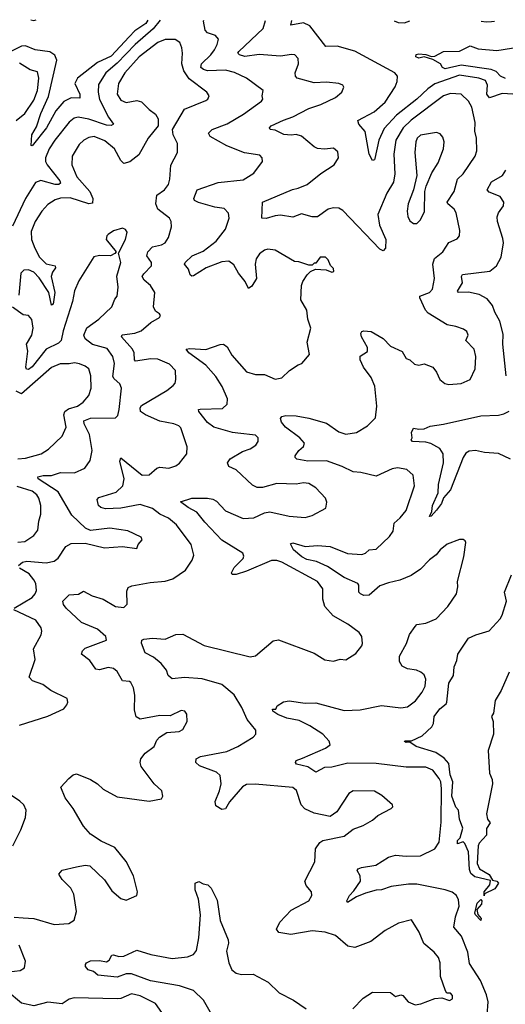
# Model space of a CAD drawing. Extents: x 1954678 to 2060275, y 904822 to 1016299.
# Tile 464 of 467: x 2047796 to 2050533, y 1010711 to 1016264. Entities that reach past the tile are written whole.
import ezdxf

# ---------------------------------------------------------------- set-up
doc = ezdxf.new("R2010")
doc.units = 0

msp = doc.modelspace()

# ---------------------------------------------------------------- linework, layer by layer
at = {"layer": '0CON20XD'}
for points in [[(2048518.6, 1016262.1), (2048507.1, 1016242.9), (2048445, 1016201.8), (2048411.9, 1016168.1), (2048311.7, 1016058.3), (2048235, 1016022.2), (2048121.1, 1015935), (2048106.1, 1015905), (2048133.8, 1015845), (2048135, 1015822), (2048085, 1015824.1), (2048045, 1015802), (2048000.1, 1015749.9), (2047946.6, 1015655), (2047865, 1015552.5), (2047860, 1015555), (2047864.8, 1015615.2), (2047890.7, 1015659.3), (2047915.3, 1015735), (2047958.4, 1015831.6), (2048004.2, 1016035), (2047993.6, 1016063.6), (2047965, 1016082.5), (2047882.5, 1016095), (2047827.6, 1016117.6), (2047805.6, 1016115.6), (2047712.5, 1016067.5)], [(2048587.1, 1016261.9), (2048547.6, 1016212.4), (2048447.4, 1016125), (2048345, 1016019.2), (2048281.8, 1015965), (2048240.6, 1015899.4), (2048237.6, 1015855), (2048244.8, 1015814.8), (2048295.3, 1015715), (2048324.2, 1015675), (2048312.1, 1015667.9), (2048285, 1015668.9), (2048185, 1015703.6), (2048125.3, 1015714.7), (2048101.8, 1015708.2), (2048075, 1015686.2), (2047993.2, 1015585), (2047961.9, 1015535), (2047941.9, 1015485), (2047941.8, 1015465), (2047950, 1015445), (2048021.5, 1015355), (2048025, 1015341.2), (2048016.1, 1015333.9), (2047995, 1015334.4), (2047915, 1015356.8), (2047885, 1015346.5), (2047828.1, 1015255), (2047755, 1015100)], [(2047858.6, 1016264.1), (2047875, 1016260), (2047888.9, 1016264)], [(2049122.1, 1011952.1), (2049075, 1011950.6), (2049051.9, 1011938.1), (2048978, 1011852), (2048955, 1011812.5), (2048935, 1011810), (2048900.6, 1011830.6), (2048897.5, 1011855), (2048922.2, 1011915), (2048931.6, 1011955), (2048925, 1012002), (2048905, 1012020), (2048808.6, 1012055), (2048789.2, 1012075), (2048791.2, 1012095), (2048815, 1012108.1), (2048962.9, 1012137.1), (2049025.9, 1012164.1), (2049112.5, 1012217.5), (2049126, 1012235), (2049127.6, 1012257.6), (2049077.8, 1012317.7), (2049047.6, 1012385), (2049005, 1012455.4), (2048935, 1012514), (2048825, 1012547.2), (2048725, 1012554.6), (2048655.8, 1012545.8), (2048633.1, 1012565), (2048623.3, 1012595), (2048593.2, 1012633.2), (2048549.3, 1012669.3), (2048502.5, 1012692.5), (2048481.4, 1012748.6), (2048484, 1012765), (2048495, 1012770), (2048545, 1012776.4), (2048615, 1012771.1), (2048675, 1012797.5), (2048715, 1012799.2), (2048834.7, 1012734.7), (2049095, 1012670.6), (2049125, 1012675.7), (2049225, 1012761.4), (2049255, 1012767.1), (2049455, 1012690.8), (2049515, 1012654), (2049563.9, 1012646.1), (2049602.3, 1012657.7), (2049635, 1012654.2), (2049689.7, 1012690.3), (2049725, 1012733.3), (2049728, 1012745), (2049723.8, 1012785), (2049708.7, 1012808.7), (2049646.2, 1012855), (2049562, 1012902), (2049515.7, 1012955), (2049504.4, 1012995), (2049504.4, 1013055), (2049474.4, 1013095), (2049272.9, 1013205), (2049245, 1013214.7), (2049215, 1013214.2), (2049075, 1013153.2), (2049015, 1013134.5), (2048993.3, 1013135), (2048989.2, 1013145), (2049004.4, 1013175), (2049055.6, 1013225), (2049059.1, 1013239.1), (2049052.9, 1013255), (2048935, 1013328.5), (2048839.4, 1013429.4), (2048795, 1013485.6), (2048745, 1013512.5), (2048702.5, 1013545), (2048765, 1013565.5), (2048854.7, 1013564.7), (2048885, 1013559.5), (2048905, 1013548.7), (2048955, 1013493.9), (2049055, 1013451.5), (2049115, 1013455.5), (2049175, 1013482.2), (2049205, 1013487.8), (2049315, 1013464.4), (2049405, 1013457.1), (2049445, 1013467.1), (2049520.7, 1013509.3), (2049526.4, 1013543.6), (2049518.8, 1013565), (2049465, 1013624.2), (2049425, 1013648.9), (2049395, 1013651.9), (2049355, 1013644.3), (2049245, 1013647.8), (2049165, 1013626.5), (2049135, 1013626.4), (2049108.7, 1013638.7), (2049015, 1013724.4), (2048975, 1013744), (2048967.1, 1013765), (2048982.9, 1013787.1), (2049051.2, 1013828.8), (2049095, 1013844.4), (2049126, 1013865), (2049140.8, 1013885), (2049140, 1013905), (2049125, 1013920), (2049025, 1013932.3), (2048995, 1013935.3), (2048890, 1013965), (2048855, 1013991.5), (2048806.2, 1014055), (2048803.8, 1014065), (2048813.1, 1014066.9), (2048938.5, 1014071.5), (2048964.4, 1014095), (2048966.4, 1014125), (2048936.1, 1014195), (2048901.4, 1014251.4), (2048845.7, 1014315.7), (2048748.9, 1014385), (2048733.3, 1014405), (2048755, 1014410), (2048845, 1014403.2), (2048925, 1014432.9), (2048945, 1014434), (2048965, 1014418.8), (2048991.4, 1014371.4), (2049075, 1014278.9), (2049125, 1014262.1), (2049175, 1014262.5), (2049235, 1014236), (2049273.3, 1014245), (2049316.2, 1014285), (2049365, 1014318), (2049386.7, 1014325), (2049430, 1014375), (2049415.8, 1014445), (2049437.1, 1014525), (2049419.4, 1014575), (2049413.3, 1014625), (2049380, 1014685), (2049384.2, 1014765.8), (2049391.7, 1014788.3), (2049415.8, 1014824.2), (2049435, 1014843.3), (2049463, 1014857), (2049523, 1014853), (2049555, 1014840), (2049566, 1014844), (2049565, 1014860), (2049547.5, 1014877.5), (2049535, 1014910), (2049520, 1014925), (2049490, 1014925), (2049465, 1014890), (2049455, 1014890), (2049445, 1014880), (2049425, 1014880), (2049369.2, 1014899.2), (2049345, 1014901.2), (2049235, 1014964.2), (2049195, 1014969.2), (2049175, 1014964.3), (2049147, 1014943), (2049127.8, 1014915), (2049123.6, 1014885), (2049130, 1014805), (2049105, 1014760.8), (2049085, 1014748.8), (2049066.7, 1014786.7), (2049028.2, 1014835), (2049001.9, 1014881.9), (2048975, 1014901.5), (2048935, 1014897.8), (2048845.8, 1014865), (2048775, 1014819.5), (2048765, 1014817.5), (2048755.6, 1014825.6), (2048747.9, 1014857.9), (2048724, 1014885), (2048729.2, 1014895), (2048767.7, 1014932.3), (2048830.6, 1014959.4), (2048902.7, 1015015), (2048955, 1015082), (2048976.5, 1015145), (2048972.2, 1015172.2), (2048949.1, 1015199.1), (2048895, 1015206.7), (2048802.8, 1015232.7), (2048780.8, 1015245), (2048777.1, 1015255), (2048796.2, 1015303.8), (2048915, 1015346.8), (2049055, 1015361.1), (2049115, 1015399.2), (2049163.8, 1015465), (2049162, 1015485), (2049149.1, 1015499.1), (2049063.1, 1015513.1), (2048963.3, 1015553.3), (2048868.6, 1015605), (2048860, 1015625), (2048880, 1015645), (2048965, 1015676.8), (2049057.9, 1015732.1), (2049158.8, 1015805), (2049166, 1015815), (2049162, 1015835), (2049168, 1015865), (2049074, 1015935), (2049006.8, 1015966.8), (2048955, 1015979.3), (2048855, 1015974.8), (2048832.4, 1015982.4), (2048817.3, 1015995), (2048821.2, 1016015), (2048872.2, 1016065), (2048894.1, 1016095), (2048909.5, 1016125), (2048916, 1016155), (2048900, 1016175), (2048855, 1016189.1), (2048841.6, 1016205), (2048831.7, 1016255), (2048832.9, 1016261.2)], [(2049951.7, 1012618.3), (2049936.2, 1012645), (2049936.9, 1012675), (2049975.6, 1012745), (2049993.6, 1012796.4), (2050025, 1012842), (2050035, 1012852.5), (2050085, 1012860.6), (2050142.5, 1012885), (2050208.6, 1012955), (2050258.6, 1013025), (2050265.7, 1013065), (2050263.1, 1013095), (2050298.6, 1013235), (2050310, 1013315), (2050306.7, 1013325), (2050295, 1013332.5), (2050275, 1013333.3), (2050204.5, 1013305.5), (2050166.2, 1013275), (2050143.8, 1013245), (2050105, 1013217.1), (2050055.3, 1013164.7), (2050001.5, 1013128.5), (2049937.8, 1013102.2), (2049875, 1013088.9), (2049825, 1013070.7), (2049765, 1013018), (2049735, 1013017.3), (2049717.1, 1013025), (2049708.1, 1013035), (2049707.9, 1013075), (2049701.9, 1013085), (2049625, 1013118.9), (2049530.4, 1013180.4), (2049468.8, 1013208.8), (2049415, 1013219.8), (2049386.5, 1013235), (2049340, 1013275), (2049322.1, 1013307.9), (2049335, 1013312.9), (2049405, 1013292), (2049475, 1013299.4), (2049545, 1013293.5), (2049644.3, 1013254.3), (2049725, 1013248.2), (2049744.2, 1013255), (2049765.4, 1013274.6), (2049805, 1013277.8), (2049881.1, 1013348.9), (2049901.1, 1013378.9), (2049906.2, 1013425), (2049941.1, 1013455), (2049973.6, 1013495), (2050021.1, 1013635), (2050012.9, 1013695), (2049977.4, 1013727.4), (2049925, 1013737.1), (2049895, 1013731.8), (2049805, 1013689.2), (2049719.3, 1013710.7), (2049675, 1013713.5), (2049612.9, 1013745), (2049525, 1013775.2), (2049420, 1013775), (2049358, 1013785), (2049348.6, 1013795), (2049349.4, 1013805), (2049369.4, 1013835), (2049395, 1013856), (2049401.1, 1013875), (2049375.7, 1013905), (2049293.3, 1013965), (2049271.4, 1013995), (2049266.2, 1014015), (2049274.1, 1014025.9), (2049295, 1014031.2), (2049355, 1014029.2), (2049425, 1014017.3), (2049525, 1013988.8), (2049595, 1013938.8), (2049635, 1013926), (2049695, 1013935.5), (2049756.6, 1013973.4), (2049801.3, 1014018.7), (2049809.5, 1014085), (2049797.6, 1014197.6), (2049776.9, 1014246.9), (2049733.8, 1014303.8), (2049714.4, 1014345.6), (2049715, 1014366.2), (2049757, 1014393), (2049756.9, 1014415), (2049723.3, 1014475), (2049719.2, 1014495), (2049724.4, 1014505.6), (2049735, 1014509.2), (2049777.5, 1014505), (2049845, 1014465.6), (2049885, 1014423.3), (2049952.5, 1014392.5), (2049973.3, 1014353.3), (2049995, 1014346), (2050021.7, 1014321.7), (2050045, 1014316), (2050075, 1014323.1), (2050125, 1014304), (2050145, 1014276.2), (2050163.9, 1014233.9), (2050192.1, 1014212.1), (2050215, 1014207.1), (2050285, 1014212.9), (2050335.5, 1014234.5), (2050362.9, 1014295), (2050367.5, 1014365), (2050358.5, 1014405), (2050310, 1014455), (2050324.2, 1014485), (2050315.8, 1014505), (2050298.2, 1014518.2), (2050255, 1014534.3), (2050205, 1014542.2), (2050098.9, 1014608.9), (2050083.8, 1014625), (2050050.8, 1014695), (2050051.2, 1014705), (2050105.3, 1014724.7), (2050123.3, 1014745), (2050134.6, 1014805), (2050125.3, 1014885.3), (2050133.4, 1014916.6), (2050181.1, 1014955), (2050215, 1015007.1), (2050261.2, 1015028.8), (2050275.8, 1015045), (2050276.9, 1015075), (2050256.4, 1015175), (2050244.4, 1015195), (2050209.1, 1015225), (2050206.2, 1015235), (2050244.7, 1015295), (2050262.9, 1015365), (2050296.2, 1015395), (2050362.9, 1015495), (2050373.5, 1015525), (2050370, 1015595), (2050360.8, 1015635), (2050364.1, 1015685), (2050345, 1015770), (2050326.5, 1015805), (2050285, 1015844.5), (2050225, 1015848.1), (2050184.5, 1015835), (2050003.1, 1015696.9), (2049958.1, 1015655), (2049916.3, 1015585), (2049904.1, 1015505), (2049910, 1015395), (2049902.8, 1015347.2), (2049865.3, 1015285), (2049814.6, 1015165), (2049824.7, 1015104.7), (2049859.5, 1015025), (2049856.9, 1014975), (2049845, 1014961.2), (2049825, 1014969.2), (2049617.8, 1015187.8), (2049595, 1015200.9), (2049565, 1015203.6), (2049535, 1015196.2), (2049475, 1015151.8), (2049445, 1015152.2), (2049385, 1015168.5), (2049335, 1015150.5), (2049265, 1015160.8), (2049235, 1015158.2), (2049185, 1015142.5), (2049160, 1015145), (2049163.8, 1015235), (2049333.7, 1015306.3), (2049365.9, 1015314.1), (2049416.5, 1015335), (2049493.3, 1015396.7), (2049568.6, 1015445), (2049592.9, 1015485), (2049589.1, 1015519.1), (2049565, 1015539.4), (2049513.2, 1015533.2), (2049475, 1015537.8), (2049455, 1015547.8), (2049385, 1015607.5), (2049355, 1015616.9), (2049325, 1015612.3), (2049285, 1015617.3), (2049235, 1015640.9), (2049207.5, 1015645), (2049204.2, 1015655), (2049214, 1015665), (2049282.6, 1015697.4), (2049335, 1015715.4), (2049425, 1015762.9), (2049494, 1015786), (2049575, 1015825.8), (2049611.2, 1015855), (2049623.6, 1015883.6), (2049617.5, 1015895), (2049594.2, 1015904.2), (2049525, 1015912.2), (2049455, 1015908.7), (2049359.2, 1015935), (2049350, 1015945), (2049348.2, 1015965), (2049367.3, 1016015), (2049365.5, 1016045), (2049346.4, 1016066.4), (2049326.9, 1016066.9), (2049265, 1016057.9), (2049145, 1016067.1), (2049065, 1016057.2), (2049034.2, 1016065), (2049025.6, 1016075), (2049030, 1016085), (2049168.5, 1016215), (2049180.4, 1016260.1)], [(2050575, 1015843.6), (2050515, 1015848.7), (2050443.5, 1015823.5), (2050429.5, 1015845), (2050432.5, 1015895), (2050421, 1015921), (2050384.8, 1015934.8), (2050275, 1015950.4), (2050135, 1015902.4), (2050097.2, 1015875), (2050034.7, 1015815.3), (2049919, 1015725), (2049849.7, 1015650.3), (2049820.8, 1015585), (2049798.3, 1015481.7), (2049795, 1015473.3), (2049785, 1015470), (2049765.5, 1015505), (2049744, 1015634), (2049708.2, 1015675), (2049702, 1015695), (2049794.4, 1015745), (2049855, 1015799.2), (2049912.5, 1015885), (2049923.8, 1015915), (2049925, 1015946), (2049910.5, 1015965), (2049685, 1016086.7), (2049585, 1016115.6), (2049522.2, 1016112.2), (2049430.3, 1016230.3), (2049395, 1016245.8), (2049323.5, 1016233.5), (2049330.5, 1016259.7)], [(2049906.4, 1016257.9), (2049928.8, 1016248.8), (2049963.9, 1016246.1), (2049995.1, 1016257.7)], [(2050396.6, 1016256.4), (2050425, 1016252.3), (2050455, 1016254.4), (2050471.9, 1016256.2)], [(2047765, 1011202.9), (2047815, 1011197.9), (2047875, 1011194.6), (2047989.1, 1011160.9), (2048072.9, 1011167.1), (2048103.3, 1011185), (2048115.9, 1011234.1), (2048101.3, 1011331.3), (2048084.3, 1011365), (2048035.8, 1011415), (2048016.2, 1011445), (2048035, 1011467.5), (2048115, 1011486.7), (2048165, 1011495.7), (2048191.4, 1011491.4), (2048272.8, 1011412.8), (2048315, 1011350), (2048365, 1011306.7), (2048395, 1011297.5), (2048456.7, 1011325), (2048458.8, 1011345), (2048437.5, 1011435), (2048396.3, 1011516.3), (2048332.5, 1011595), (2048255, 1011630.6), (2048195, 1011671.1), (2048154.4, 1011715), (2048096.1, 1011816.1), (2048051.4, 1011875), (2048026.7, 1011935), (2048073.3, 1011985), (2048097.5, 1012005), (2048115, 1012011.2), (2048195, 1011978.6), (2048234, 1011955), (2048266.2, 1011925), (2048345, 1011881.9), (2048525, 1011856.7), (2048595, 1011870), (2048602.5, 1011885), (2048596.7, 1011915), (2048553.3, 1011955), (2048481.2, 1012051.2), (2048475.5, 1012075), (2048479.1, 1012095), (2048503.4, 1012126.6), (2048552.9, 1012165), (2048568.5, 1012201.5), (2048583.1, 1012216.9), (2048625, 1012243.1), (2048695, 1012249.2), (2048715, 1012260), (2048740, 1012305), (2048737.3, 1012347.3), (2048726.7, 1012365), (2048705, 1012367.5), (2048643, 1012337), (2048585, 1012340), (2048475, 1012319.6), (2048453, 1012333), (2048441.9, 1012371.9), (2048444.6, 1012455), (2048436.7, 1012495), (2048422.5, 1012525), (2048415, 1012531.4), (2048375, 1012534.5), (2048345, 1012588.1), (2048325, 1012605.4), (2048295, 1012610.4), (2048245, 1012596.9), (2048225, 1012601.9), (2048190.5, 1012650.5), (2048143.8, 1012685), (2048150, 1012705), (2048165, 1012718.9), (2048285, 1012764), (2048280.6, 1012785), (2048235, 1012826.5), (2048144.7, 1012864.7), (2048056.9, 1012945), (2048041.9, 1012965), (2048039.2, 1012985), (2048075, 1013019.4), (2048126.1, 1013023.9), (2048155, 1013041.2), (2048204.6, 1013014.6), (2048265.3, 1012995.3), (2048335, 1012954.5), (2048381.9, 1012948.1), (2048401.7, 1012968.3), (2048399.7, 1013040.3), (2048407.8, 1013062.2), (2048428.5, 1013071.5), (2048530.9, 1013089.1), (2048615, 1013097.8), (2048659.7, 1013110.3), (2048729.7, 1013160.3), (2048767.1, 1013215), (2048776.6, 1013243.4), (2048761.4, 1013305), (2048680, 1013415), (2048635, 1013453.6), (2048585, 1013476), (2048545, 1013506.9), (2048475, 1013529), (2048365, 1013509.3), (2048280, 1013505), (2048253.4, 1013513.4), (2048240.6, 1013525), (2048232.7, 1013557.3), (2048240.9, 1013569.1), (2048340.1, 1013599.9), (2048377.7, 1013635), (2048385.3, 1013675), (2048359.5, 1013775), (2048365, 1013793.8), (2048485, 1013695.6), (2048525, 1013697.1), (2048569.2, 1013735), (2048585, 1013741.1), (2048635.6, 1013734.4), (2048675, 1013747.5), (2048696.4, 1013763.6), (2048737.5, 1013815), (2048739.2, 1013855), (2048703.1, 1013963.1), (2048693.2, 1013973.2), (2048664, 1013985), (2048585, 1014000.7), (2048504.4, 1014035), (2048476.9, 1014055), (2048473.8, 1014075), (2048482.3, 1014087.7), (2048625, 1014171.8), (2048659.8, 1014200.2), (2048671.1, 1014215), (2048675.4, 1014234.6), (2048674.4, 1014285), (2048640.4, 1014320.4), (2048575, 1014349.3), (2048535, 1014351.1), (2048448.5, 1014338.5), (2048442.2, 1014345), (2048440, 1014385), (2048432, 1014405), (2048369.4, 1014475), (2048374, 1014486), (2048445, 1014495.9), (2048480.4, 1014509.6), (2048535, 1014555.8), (2048583.8, 1014585), (2048588.8, 1014595), (2048583.8, 1014605), (2048560.9, 1014620.9), (2048550, 1014645), (2048557.5, 1014725), (2048533.6, 1014765), (2048497.8, 1014795), (2048486.5, 1014815), (2048495, 1014831.1), (2048538.5, 1014875), (2048538.9, 1014895), (2048512.8, 1014932.8), (2048517.1, 1014955), (2048545, 1014983.2), (2048595, 1014993.8), (2048614.7, 1015005.3), (2048634.4, 1015035), (2048652.2, 1015095), (2048648.9, 1015125), (2048639.4, 1015145), (2048575, 1015196.2), (2048562.9, 1015225), (2048568.2, 1015275), (2048611.9, 1015305), (2048634.6, 1015335.4), (2048642.5, 1015365), (2048647.3, 1015442.7), (2048685.7, 1015515), (2048684.3, 1015565), (2048660, 1015615), (2048656.7, 1015645), (2048725, 1015760), (2048845, 1015808), (2048856, 1015815), (2048863.8, 1015835), (2048850, 1015855), (2048751.4, 1015931.4), (2048720.4, 1015975), (2048709.6, 1016015), (2048713.5, 1016075), (2048708.9, 1016105), (2048697.5, 1016135), (2048672.2, 1016152.2), (2048615, 1016152.9), (2048575, 1016135.3), (2048468.4, 1016055), (2048388.1, 1015965), (2048351.9, 1015905), (2048345.4, 1015845), (2048365, 1015809.4), (2048395, 1015797.5), (2048455, 1015807.5), (2048481.7, 1015801.7), (2048525, 1015756.9), (2048560.7, 1015730.7), (2048576.7, 1015705), (2048576.9, 1015665), (2048518.9, 1015595), (2048467.3, 1015502.7), (2048417.2, 1015462.8), (2048383.5, 1015453.5), (2048365, 1015469.4), (2048330, 1015535), (2048275, 1015581.5), (2048215, 1015606.1), (2048185, 1015600), (2048156.7, 1015585), (2048129.9, 1015560.1), (2048091.2, 1015495), (2048089.6, 1015445), (2048117.6, 1015377.6), (2048191.1, 1015295), (2048208.2, 1015255), (2048205, 1015230), (2048185, 1015225.6), (2048079.4, 1015259.4), (2048025, 1015256.7), (2047995, 1015247.6), (2047955, 1015221.5), (2047919.6, 1015185), (2047882, 1015125), (2047860.5, 1015069.5), (2047862.2, 1015025), (2047880, 1014975), (2047907.6, 1014925), (2047945, 1014887.5), (2047995.7, 1014875), (2047997.8, 1014865), (2047979.7, 1014840.3), (2047972.9, 1014815), (2047992.7, 1014725), (2047985, 1014660), (2047975, 1014653.3), (2047959.2, 1014725), (2047905, 1014808.8), (2047875, 1014841), (2047845, 1014853.3), (2047819, 1014851), (2047801.8, 1014835), (2047790.3, 1014709.7)], [(2050535, 1015932.3), (2050506.5, 1015945), (2050481.3, 1015971.3), (2050453.1, 1015983.1), (2050285, 1016007.1), (2050195, 1015987.1), (2050178.8, 1015995), (2050168, 1016015), (2050125, 1016040), (2050075, 1016054.3), (2050045, 1016048), (2050028.8, 1016055), (2050031.3, 1016068.7), (2050045, 1016071.4), (2050085, 1016068.6), (2050116.2, 1016056.2), (2050135, 1016057.6), (2050185, 1016085.6), (2050274, 1016086), (2050334.2, 1016115.8), (2050379.2, 1016099.2), (2050485, 1016090.9), (2050615, 1016110.8)], [(2047774.7, 1015695), (2047825, 1015734.1), (2047875, 1015809.6), (2047896.2, 1015865), (2047903.8, 1015933.8), (2047895, 1015970), (2047855, 1015981.8), (2047795, 1016019.6)], [(2050015, 1015114), (2050035, 1015114.2), (2050055.4, 1015134.6), (2050077.1, 1015182.9), (2050079.2, 1015295), (2050087.1, 1015325), (2050118.7, 1015401.3), (2050155, 1015456.2), (2050185.5, 1015535), (2050188.9, 1015575), (2050180.7, 1015600.7), (2050165, 1015620.8), (2050145, 1015628.6), (2050055, 1015612.1), (2050036.4, 1015595), (2050029.6, 1015575), (2050023.9, 1015515), (2050034.4, 1015385), (2050015.7, 1015305), (2049984.6, 1015225.4), (2049979.5, 1015185), (2049983.5, 1015155), (2049995, 1015129.2), (2050015, 1015114)], [(2050538.5, 1014255), (2050519.1, 1014435), (2050520.9, 1014490.9), (2050502.9, 1014562.9), (2050473.8, 1014615), (2050461.4, 1014651.4), (2050430.4, 1014690.4), (2050385.7, 1014715), (2050325, 1014727.4), (2050270, 1014725), (2050263.6, 1014733.6), (2050290.9, 1014779.1), (2050286.5, 1014815), (2050292.2, 1014827.8), (2050445, 1014845.5), (2050484, 1014876), (2050509.2, 1014925), (2050522.1, 1015005), (2050519.8, 1015029.8), (2050490, 1015125), (2050488.1, 1015151.9), (2050494.5, 1015175), (2050523.1, 1015215), (2050525.6, 1015235), (2050505, 1015266.9), (2050441.5, 1015291.5), (2050430.8, 1015305), (2050455, 1015348.9), (2050516.5, 1015385), (2050536.9, 1015415)], [(2047788.8, 1013185), (2047811.9, 1013205), (2047835, 1013211.1), (2047945, 1013200.4), (2047990.2, 1013209.8), (2048013, 1013227), (2048055, 1013293.1), (2048085, 1013309.5), (2048165, 1013312), (2048274.1, 1013285.9), (2048375, 1013292), (2048455, 1013282.5), (2048462.5, 1013305), (2048485, 1013330), (2048480, 1013345), (2048405, 1013380.8), (2048304.4, 1013395.6), (2048195, 1013384), (2048166.5, 1013396.5), (2048088.9, 1013468.9), (2048012.1, 1013602.1), (2047900.5, 1013675), (2047897.5, 1013685), (2047927.2, 1013692.7), (2047975, 1013693.4), (2048025, 1013710), (2048105, 1013708.2), (2048162.9, 1013735), (2048192.1, 1013777.9), (2048204.5, 1013835), (2048188.2, 1013925), (2048158.9, 1013985), (2048158, 1014002), (2048195, 1014016.6), (2048335, 1014018.8), (2048347.9, 1014032.1), (2048355.4, 1014065), (2048368.5, 1014185), (2048360, 1014210), (2048328.1, 1014238.1), (2048321.3, 1014251.3), (2048330.3, 1014325), (2048320, 1014365), (2048288.8, 1014408.8), (2048205, 1014432.3), (2048165.3, 1014465), (2048157.6, 1014485), (2048174.2, 1014525.8), (2048241.8, 1014575), (2048315.3, 1014644.7), (2048332.4, 1014687.6), (2048345.6, 1014705), (2048350, 1014755), (2048342.4, 1014817.6), (2048365.4, 1014895), (2048352.5, 1014947.5), (2048392, 1015025), (2048401.2, 1015065), (2048391.7, 1015081.7), (2048375, 1015088.8), (2048325, 1015073.8), (2048295, 1015053.3), (2048286.7, 1015045), (2048283.3, 1015025), (2048340, 1014955), (2048332.5, 1014945), (2048306.8, 1014933.2), (2048245, 1014934.5), (2048213.7, 1014926.3), (2048148.3, 1014821.7), (2048128.5, 1014791.5), (2048104.8, 1014735.2), (2048092.8, 1014675), (2048040.2, 1014509.8), (2048029.7, 1014455), (2048015, 1014440), (2047945.3, 1014405), (2047865, 1014305.3), (2047845, 1014290.9), (2047833.2, 1014293.2), (2047829.4, 1014305), (2047840.9, 1014395), (2047833.2, 1014435), (2047864, 1014485), (2047871.1, 1014525), (2047863.6, 1014573.6), (2047845.5, 1014595.5), (2047815, 1014600.4), (2047755, 1014642.5)], [(2047785, 1013788.1), (2047828.3, 1013791.7), (2047916.2, 1013815), (2047958.1, 1013841.9), (2048034.6, 1013915.4), (2048057.1, 1013965), (2048044.8, 1014034.8), (2048050.5, 1014055), (2048070.6, 1014069.4), (2048122.2, 1014085), (2048152.4, 1014107.6), (2048184.5, 1014145), (2048198.8, 1014185), (2048197.1, 1014255), (2048185, 1014295.7), (2048165, 1014310.6), (2048132.8, 1014322.8), (2048105, 1014328.2), (2048075, 1014323.6), (2048023.4, 1014323.4), (2047975, 1014302.3), (2047805, 1014154.7), (2047775, 1014169.2)], [(2050562.9, 1013785), (2050495, 1013817.6), (2050416.5, 1013823.5), (2050365, 1013834.2), (2050329, 1013831), (2050311.1, 1013818.9), (2050296.2, 1013795), (2050225, 1013613.1), (2050185, 1013567.5), (2050174, 1013535), (2050145, 1013498), (2050115, 1013464), (2050105, 1013462.5), (2050118.8, 1013491.2), (2050123.2, 1013525), (2050154.1, 1013595), (2050157, 1013643), (2050185.4, 1013765), (2050182.5, 1013815), (2050163.3, 1013845), (2050113.1, 1013873.1), (2050085, 1013881.2), (2050010, 1013885), (2050002.5, 1013895), (2050007.5, 1013905), (2050003.8, 1013935), (2050015, 1013960), (2050045, 1013953.8), (2050075, 1013956.7), (2050108.8, 1013971.2), (2050185, 1013983.3), (2050395, 1014029.3), (2050495, 1014033.8), (2050525, 1014041.5), (2050555, 1014057.1)], [(2047785, 1013316.6), (2047825, 1013321.3), (2047876, 1013354), (2047898.5, 1013385), (2047902.9, 1013435), (2047914.6, 1013475), (2047913.9, 1013525), (2047904, 1013565), (2047891.5, 1013585), (2047866.5, 1013605), (2047780.6, 1013630.6)], [(2047764.3, 1012945.7), (2047865.6, 1013004.4), (2047883.6, 1013025), (2047890.8, 1013045), (2047885.8, 1013085), (2047874.7, 1013105), (2047848.3, 1013138.3), (2047795, 1013171.4)], [(2050555, 1012584.6), (2050509, 1012481), (2050475.4, 1012425), (2050466.4, 1012353.6), (2050456.2, 1012335), (2050464, 1012305), (2050465.7, 1012234.3), (2050437, 1012143), (2050443.3, 1012015), (2050459.3, 1011979.3), (2050460, 1011955), (2050426.7, 1011785), (2050432.5, 1011755), (2050447.5, 1011735), (2050427, 1011703), (2050427.5, 1011665), (2050385, 1011620), (2050380, 1011605), (2050373.8, 1011505), (2050387.1, 1011475), (2050442.4, 1011442.4), (2050460.3, 1011410.3), (2050485.4, 1011405.4), (2050494.3, 1011395), (2050475, 1011361.5), (2050416.4, 1011333.6), (2050413.3, 1011323.3), (2050414.4, 1011345), (2050446.7, 1011385), (2050449.2, 1011409.2), (2050360.7, 1011430.7), (2050339.3, 1011449.3), (2050330.5, 1011470.5), (2050325, 1011570), (2050305, 1011617.5), (2050295, 1011627.5), (2050263.3, 1011615), (2050264.3, 1011635), (2050279.5, 1011650.5), (2050293.3, 1011705), (2050274.3, 1011755), (2050269.2, 1011805), (2050255, 1011822.9), (2050232.2, 1011885), (2050236.8, 1011965), (2050221.6, 1012005), (2050215, 1012069.4), (2050188.9, 1012098.9), (2050141.3, 1012131.3), (2050030, 1012165), (2049995, 1012190), (2049975, 1012187.5), (2049965, 1012192.5), (2049966.7, 1012196.7), (2050005, 1012197.5), (2050064.7, 1012225.3), (2050118, 1012275), (2050128.4, 1012295), (2050132.6, 1012335), (2050163.1, 1012376.9), (2050199.4, 1012405), (2050203.3, 1012415), (2050215, 1012522.5), (2050240.8, 1012565), (2050244.3, 1012615), (2050259.7, 1012650.3), (2050266, 1012685), (2050326.2, 1012775), (2050366.7, 1012795), (2050442.2, 1012817.8), (2050504.5, 1012885), (2050516.2, 1012905), (2050539.4, 1012985), (2050529.4, 1013035), (2050567.5, 1013132.5)], [(2047795, 1012285.5), (2047955, 1012335.7), (2048045, 1012377.5), (2048060.7, 1012399.3), (2048066.7, 1012415), (2048062.5, 1012435), (2047971.4, 1012481.4), (2047925.3, 1012515.3), (2047868.6, 1012535), (2047849.5, 1012555), (2047882.5, 1012655), (2047873.8, 1012715), (2047916.7, 1012795), (2047921.1, 1012815), (2047916.7, 1012835), (2047886.8, 1012876.8), (2047762.5, 1012935)], [(2050430.4, 1010650.4), (2050435.7, 1010725), (2050426.3, 1010765), (2050392.6, 1010845), (2050331, 1010941), (2050321.2, 1011005), (2050286.6, 1011095), (2050243.6, 1011145), (2050252, 1011205), (2050273.8, 1011265), (2050269.9, 1011299.9), (2050257.8, 1011325), (2050233.5, 1011343.5), (2050195, 1011356), (2050035, 1011388.4), (2049988, 1011388), (2049890, 1011375), (2049835, 1011356.1), (2049805, 1011354.6), (2049745, 1011337.9), (2049693.9, 1011316.1), (2049644.2, 1011284.2), (2049640, 1011295), (2049654.5, 1011325), (2049679.9, 1011350.1), (2049716.1, 1011405), (2049715.5, 1011435), (2049698, 1011465), (2049703.8, 1011475), (2049723, 1011483), (2049804, 1011495), (2049875, 1011540), (2049915, 1011552.9), (2049975, 1011546.7), (2050055, 1011548.8), (2050135, 1011586.9), (2050160.4, 1011625), (2050172.1, 1011737.9), (2050173.5, 1011926.5), (2050169.1, 1011965), (2050160, 1011985), (2050125, 1012030.9), (2050085, 1012048.9), (2049975, 1012048.7), (2049805, 1012068.4), (2049645, 1012071), (2049555, 1012048.4), (2049514.3, 1012045.7), (2049465, 1012020.9), (2049420.4, 1012050.4), (2049356.7, 1012065), (2049351.2, 1012075), (2049354, 1012085), (2049389.5, 1012099.5), (2049520, 1012155), (2049545.5, 1012175), (2049540, 1012195), (2049504.5, 1012235), (2049431.7, 1012281.7), (2049370.6, 1012310.6), (2049301.2, 1012325), (2049251.2, 1012345), (2049222.5, 1012365), (2049220, 1012375), (2049240, 1012375), (2049247.5, 1012395), (2049282.3, 1012417.7), (2049315, 1012422), (2049405, 1012409.4), (2049465, 1012410.9), (2049625, 1012368), (2049715, 1012371.1), (2049834.5, 1012395.5), (2049945, 1012382.9), (2049982.1, 1012387.9), (2050027.6, 1012422.4), (2050065, 1012470.8), (2050081.8, 1012505), (2050085.6, 1012545), (2050075, 1012568.8), (2050056.7, 1012585), (2050032.5, 1012595), (2049982.5, 1012602.5), (2049951.7, 1012618.3)], [(2047756.4, 1011605), (2047801.9, 1011695), (2047828.6, 1011765), (2047831.9, 1011805), (2047818.1, 1011835), (2047797, 1011857), (2047677.9, 1011935)], [(2049674.5, 1010685.5), (2049731.2, 1010745), (2049785, 1010778.8), (2049885, 1010778), (2049915, 1010754), (2049945, 1010763.8), (2049955, 1010761.2), (2049985.7, 1010725.7), (2050025, 1010708), (2050057.3, 1010712.7), (2050135, 1010743.3), (2050175, 1010746.7), (2050218.3, 1010731.7), (2050235, 1010742.5), (2050235, 1010760), (2050225, 1010773.3), (2050203.3, 1010773.3), (2050196, 1010786), (2050167.9, 1010867.9), (2050165.6, 1010945.6), (2050155.8, 1010975), (2050131.2, 1011005), (2050073.5, 1011053.5), (2050047, 1011117), (2050005, 1011186.7), (2049930.9, 1011169.1), (2049855, 1011128), (2049775.4, 1011064.6), (2049685, 1011030.6), (2049645, 1011039.4), (2049575, 1011098.9), (2049517.7, 1011117.7), (2049445, 1011125.4), (2049324.6, 1011104.6), (2049256.7, 1011115), (2049244, 1011135), (2049261.2, 1011175), (2049325, 1011241.1), (2049425, 1011294.3), (2049442, 1011325), (2049441.2, 1011345), (2049410.3, 1011380.3), (2049403.1, 1011405), (2049460, 1011515), (2049463.2, 1011586.8), (2049487.3, 1011622.7), (2049505, 1011633.8), (2049625, 1011660), (2049675, 1011698.8), (2049731.2, 1011718.8), (2049785, 1011750), (2049814.3, 1011775.7), (2049890, 1011815), (2049900, 1011825), (2049897.5, 1011835), (2049837.9, 1011887.9), (2049795, 1011912.5), (2049675, 1011915.6), (2049650.9, 1011899.1), (2049584, 1011796), (2049545, 1011770.8), (2049455, 1011788.2), (2049403.6, 1011813.6), (2049382.1, 1011835), (2049355.8, 1011915.8), (2049335, 1011934.4), (2049122.1, 1011952.1)], [(2048877.7, 1010655), (2048831.1, 1010735), (2048775, 1010788.2), (2048695.9, 1010814.1), (2048533.6, 1010843.6), (2048425, 1010882.2), (2048395, 1010882.5), (2048345, 1010864.6), (2048235.8, 1010875.8), (2048212.5, 1010895), (2048181.2, 1010905), (2048166.7, 1010925), (2048166.7, 1010935), (2048171.2, 1010945), (2048194, 1010956), (2048245, 1010958), (2048285, 1010950.4), (2048300.2, 1010959.8), (2048315, 1010988.8), (2048325, 1010990.8), (2048355, 1010980.5), (2048382.6, 1010982.6), (2048455, 1011015.6), (2048535, 1010990.9), (2048655, 1010968.9), (2048741.2, 1010978.8), (2048775, 1010991.2), (2048792, 1011015), (2048805.9, 1011085), (2048815.3, 1011215.3), (2048803.2, 1011303.2), (2048784.3, 1011355.7), (2048783.8, 1011395), (2048805, 1011403.3), (2048829.5, 1011389.5), (2048855.6, 1011385.6), (2048875, 1011366.2), (2048908.1, 1011298.1), (2048925, 1011183.3), (2048971.4, 1011075), (2048972.5, 1011055), (2048960.5, 1011010.5), (2048974.2, 1010945), (2048992, 1010905), (2049015, 1010886), (2049045, 1010878.8), (2049111.4, 1010881.4), (2049196.2, 1010835), (2049258.8, 1010775), (2049338.8, 1010735), (2049410, 1010685)], [(2050395, 1011183.3), (2050364.7, 1011214.7), (2050362.2, 1011225), (2050375, 1011282), (2050395, 1011301.4), (2050401.4, 1011295), (2050398.9, 1011275), (2050372.5, 1011245), (2050378.1, 1011218.1), (2050397.5, 1011195), (2050395, 1011183.3)], [(2047735, 1010894.4), (2047798.8, 1010901.2), (2047823, 1010917), (2047827.5, 1010955), (2047793.3, 1011045)], [(2048596, 1010665), (2048560.8, 1010715), (2048475, 1010758.2), (2048425, 1010769.4), (2048366, 1010744), (2048345, 1010740.8), (2048101.9, 1010748.1), (2048075, 1010740), (2048035, 1010713.5), (2047955, 1010722.1), (2047875, 1010701.3), (2047805, 1010717.6), (2047725.3, 1010785)]]:
    msp.add_lwpolyline(points, dxfattribs=at)

doc.saveas('drawing.dxf')
